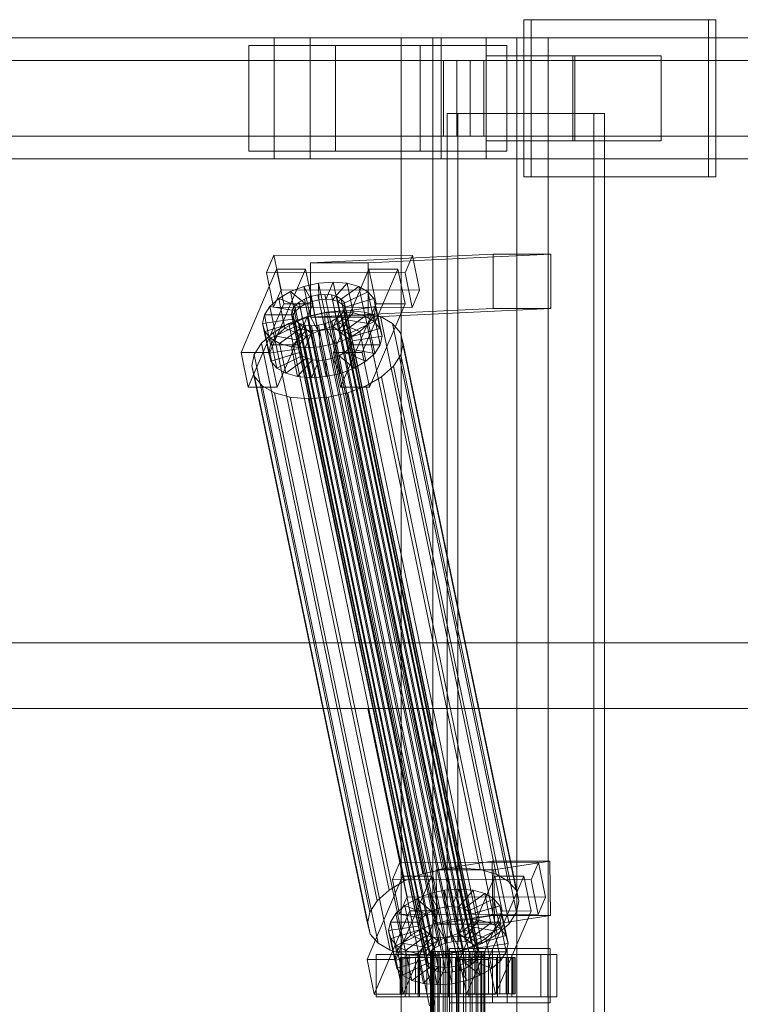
# Model space of a CAD drawing. Header units: millimetres. Extents: x -1970 to 61924, y -58230 to 6847.
# Tile 490 of 656: x 18110 to 18348, y -17870 to -17544. Entities that reach past the tile are written whole.
import ezdxf

# ---------------------------------------------------------------- set-up
doc = ezdxf.new("R2010")
doc.units = ezdxf.units.MM
doc.layers.add('superior_C02', color=7, linetype='Continuous', lineweight=0)

msp = doc.modelspace()

# ---------------------------------------------------------------- linework, layer by layer
at = {"layer": 'superior_C02'}
for p, q in [((18337.429, -17544), (18276.338, -17544)), ((18276.338, -17544), (18276.338, -17596)), ((18278.722, -17544), (18276.338, -17544)), ((18278.722, -17596), (18278.722, -17544)), ((18278.722, -17544), (18339.813, -17544)), ((18337.429, -17596), (18337.429, -17544)), ((18337.429, -17544), (18339.813, -17544)), ((18339.813, -17544), (18339.813, -17596)), ((18193.828, -17550), (17048.368, -17550)), ((17060.29, -17550), (18205.75, -17550)), ((18248.967, -17550), (17103.507, -17550)), ((17118.41, -17550), (18263.87, -17550)), ((18193.828, -17550), (18193.828, -17590)), ((18205.75, -17550), (18193.828, -17550)), ((19339.287, -17550), (18193.828, -17550)), ((18205.75, -17590), (18205.75, -17550)), ((18205.75, -17550), (19351.209, -17550)), ((18274.019, -17550), (18235.837, -17550)), ((18235.837, -17550), (18235.837, -18450)), ((18246.269, -17550), (18235.837, -17550)), ((18246.269, -18450), (18246.269, -17550)), ((18246.269, -17550), (18284.451, -17550)), ((18248.967, -17550), (18248.967, -17590)), ((18263.87, -17550), (18248.967, -17550)), ((19394.427, -17550), (18248.967, -17550)), ((18263.87, -17590), (18263.87, -17550)), ((18263.87, -17550), (19409.329, -17550)), ((18274.019, -18450), (18274.019, -17550)), ((18274.019, -17550), (18284.451, -17550)), ((18284.451, -17550), (18284.451, -18450)), ((18214.107, -17552.5), (18185.47, -17552.5)), ((18185.47, -17552.5), (18185.47, -17587.5)), ((18242.1, -17552.5), (18185.47, -17552.5)), ((18214.107, -17587.5), (18214.107, -17552.5)), ((18214.107, -17552.5), (18270.737, -17552.5)), ((18242.1, -17587.5), (18242.1, -17552.5)), ((18242.1, -17552.5), (18270.737, -17552.5)), ((18270.737, -17552.5), (18270.737, -17587.5)), ((18292.524, -17556), (18263.887, -17556)), ((18263.887, -17556), (18263.887, -17584)), ((18293.161, -17556), (18263.887, -17556)), ((18292.524, -17584), (18292.524, -17556)), ((18292.524, -17556), (18321.798, -17556)), ((18293.161, -17584), (18293.161, -17556)), ((18293.161, -17556), (18321.798, -17556)), ((18321.798, -17556), (18321.798, -17584)), ((18254.242, -17557.5), (17052.152, -17557.5)), ((17056.506, -17557.5), (18258.595, -17557.5)), ((18249.764, -17557.5), (18263.073, -17557.5)), ((18249.764, -17582.5), (18249.764, -17557.5)), ((19338.593, -17557.5), (18249.764, -17557.5)), ((18254.242, -17557.5), (18254.242, -17582.5)), ((18258.595, -17557.5), (18254.242, -17557.5)), ((18258.595, -17582.5), (18258.595, -17557.5)), ((18263.073, -17557.5), (18263.073, -17582.5)), ((18263.073, -17557.5), (19351.903, -17557.5)), ((18299.47, -17575), (18250.979, -17575)), ((18250.979, -17575), (18250.979, -18425)), ((18254.556, -17575), (18250.979, -17575)), ((18254.556, -18425), (18254.556, -17575)), ((18254.556, -17575), (18303.047, -17575)), ((18299.47, -18425), (18299.47, -17575)), ((18299.47, -17575), (18303.047, -17575)), ((18303.047, -17575), (18303.047, -18425)), ((17052.152, -17582.5), (18254.242, -17582.5)), ((17056.506, -17582.5), (18258.595, -17582.5)), ((18263.073, -17582.5), (18249.764, -17582.5)), ((18249.764, -17582.5), (19338.593, -17582.5)), ((18254.242, -17582.5), (18258.595, -17582.5)), ((18263.073, -17582.5), (19351.903, -17582.5)), ((18263.887, -17584), (18292.524, -17584)), ((18263.887, -17584), (18293.161, -17584)), ((18321.798, -17584), (18292.524, -17584)), ((18321.798, -17584), (18293.161, -17584)), ((17048.368, -17590), (18193.828, -17590)), ((17060.29, -17590), (18205.75, -17590)), ((17103.507, -17590), (18248.967, -17590)), ((17118.41, -17590), (18263.87, -17590)), ((18185.47, -17587.5), (18214.107, -17587.5)), ((18242.1, -17587.5), (18185.47, -17587.5)), ((18193.828, -17590), (18205.75, -17590)), ((18193.828, -17590), (19339.287, -17590)), ((18205.75, -17590), (19351.209, -17590)), ((18270.737, -17587.5), (18214.107, -17587.5)), ((18270.737, -17587.5), (18242.1, -17587.5)), ((18248.967, -17590), (18263.87, -17590)), ((18248.967, -17590), (19394.427, -17590)), ((18263.87, -17590), (19409.329, -17590)), ((18276.338, -17596), (18337.429, -17596)), ((18276.338, -17596), (18278.722, -17596)), ((18339.813, -17596), (18278.722, -17596)), ((18339.813, -17596), (18337.429, -17596)), ((18193.701, -17621.857), (18191.253, -17627.592)), ((18196.082, -17633.325), (18193.701, -17621.857)), ((18193.701, -17621.857), (18239.52, -17621.914)), ((18266.162, -17621.488), (18205.769, -17624.356)), ((18224.86, -17624.356), (18285.253, -17621.488)), ((18237.072, -17627.65), (18239.52, -17621.914)), ((18239.52, -17621.914), (18241.9, -17633.382)), ((18266.238, -17639.486), (18266.162, -17621.488)), ((18266.162, -17621.488), (18285.253, -17621.488)), ((18285.253, -17621.488), (18285.329, -17639.486)), ((18224.86, -17624.356), (18205.769, -17624.356)), ((18205.769, -17624.356), (18205.845, -17642.354)), ((18224.936, -17642.354), (18224.86, -17624.356)), ((18194.606, -17626.449), (18182.856, -17653.98)), ((18237.072, -17627.65), (18191.253, -17627.592)), ((18191.253, -17627.592), (18193.634, -17639.061)), ((18192.401, -17653.992), (18204.152, -17626.461)), ((18196.987, -17637.917), (18194.606, -17626.449)), ((18194.606, -17626.449), (18204.152, -17626.461)), ((18204.152, -17626.461), (18206.532, -17637.929)), ((18225.152, -17626.487), (18213.401, -17654.019)), ((18222.947, -17654.031), (18234.698, -17626.499)), ((18227.532, -17637.955), (18225.152, -17626.487)), ((18225.152, -17626.487), (18234.698, -17626.499)), ((18234.698, -17626.499), (18237.078, -17637.967)), ((18239.452, -17639.118), (18237.072, -17627.65)), ((18199.166, -17633.91), (18203.662, -17632.183)), ((18203.662, -17632.183), (18208.501, -17631.1)), ((18203.662, -17632.183), (18206.315, -17637.157)), ((18205.702, -17642.013), (18203.662, -17632.183)), ((18208.501, -17631.1), (18213.353, -17630.735)), ((18208.501, -17631.1), (18208.607, -17636.643)), ((18210.541, -17640.93), (18208.501, -17631.1)), ((18213.353, -17630.735), (18210.905, -17636.47)), ((18217.889, -17631.112), (18213.054, -17636.649)), ((18215.393, -17640.564), (18213.353, -17630.735)), ((18213.353, -17630.735), (18217.889, -17631.112)), ((18221.798, -17632.206), (18214.905, -17637.167)), ((18219.929, -17640.942), (18217.889, -17631.112)), ((18217.889, -17631.112), (18221.798, -17632.206)), ((18223.839, -17642.036), (18221.798, -17632.206)), ((18221.798, -17632.206), (18224.815, -17633.943)), ((18193.634, -17639.061), (18196.082, -17633.325)), ((18195.321, -17636.164), (18199.166, -17633.91)), ((18241.9, -17633.382), (18196.082, -17633.325)), ((18199.166, -17633.91), (18204.185, -17637.975)), ((18201.207, -17643.74), (18199.166, -17633.91)), ((18203.845, -17636.336), (18205.974, -17635.518)), ((18205.974, -17635.518), (18208.267, -17635.005)), ((18250.35, -17849.317), (18205.974, -17635.518)), ((18208.267, -17635.005), (18210.565, -17634.832)), ((18252.642, -17848.804), (18208.267, -17635.005)), ((18210.565, -17634.832), (18212.714, -17635.011)), ((18254.941, -17848.631), (18210.565, -17634.832)), ((18212.714, -17635.011), (18214.565, -17635.529)), ((18257.089, -17848.809), (18212.714, -17635.011)), ((18214.565, -17635.529), (18215.995, -17636.352)), ((18258.941, -17849.328), (18214.565, -17635.529)), ((18224.815, -17633.943), (18216.335, -17637.99)), ((18226.856, -17643.772), (18224.815, -17633.943)), ((18224.815, -17633.943), (18226.734, -17636.203)), ((18241.9, -17633.382), (18239.452, -17639.118)), ((18185.236, -17665.449), (18196.987, -17637.917)), ((18190.566, -17641.61), (18192.387, -17638.79)), ((18192.387, -17638.79), (18195.321, -17636.164)), ((18192.387, -17638.79), (18200.974, -17640.286)), ((18194.428, -17648.62), (18192.387, -17638.79)), ((18206.532, -17637.929), (18194.782, -17665.461)), ((18195.321, -17636.164), (18202.364, -17639.042)), ((18197.361, -17645.994), (18195.321, -17636.164)), ((18206.532, -17637.929), (18196.987, -17637.917)), ((18199.771, -17639.983), (18200.634, -17638.648)), ((18200.634, -17638.648), (18202.024, -17637.404)), ((18245.009, -17852.446), (18200.634, -17638.648)), ((18202.024, -17637.404), (18203.845, -17636.336)), ((18246.399, -17851.202), (18202.024, -17637.404)), ((18204.185, -17637.975), (18202.364, -17639.042)), ((18248.221, -17850.135), (18203.845, -17636.336)), ((18206.315, -17637.157), (18204.185, -17637.975)), ((18204.185, -17637.975), (18206.225, -17647.804)), ((18208.607, -17636.643), (18206.315, -17637.157)), ((18206.315, -17637.157), (18208.355, -17646.986)), ((18210.905, -17636.47), (18208.607, -17636.643)), ((18208.607, -17636.643), (18210.647, -17646.473)), ((18210.905, -17636.47), (18212.945, -17646.3)), ((18213.054, -17636.649), (18210.905, -17636.47)), ((18213.054, -17636.649), (18215.094, -17646.479)), ((18214.905, -17637.167), (18213.054, -17636.649)), ((18214.905, -17637.167), (18216.946, -17646.997)), ((18216.335, -17637.99), (18214.905, -17637.167)), ((18215.782, -17665.487), (18227.532, -17637.955)), ((18215.995, -17636.352), (18216.903, -17637.422)), ((18260.37, -17850.15), (18215.995, -17636.352)), ((18216.335, -17637.99), (18218.375, -17647.82)), ((18217.244, -17639.061), (18216.335, -17637.99)), ((18216.903, -17637.422), (18217.23, -17638.668)), ((18261.279, -17851.221), (18216.903, -17637.422)), ((18217.23, -17638.668), (18216.953, -17640.005)), ((18261.606, -17852.467), (18217.23, -17638.668)), ((18226.734, -17636.203), (18217.244, -17639.061)), ((18227.424, -17638.834), (18217.57, -17640.307)), ((18237.078, -17637.967), (18225.327, -17665.499)), ((18228.774, -17646.033), (18226.734, -17636.203)), ((18226.734, -17636.203), (18227.424, -17638.834)), ((18227.424, -17638.834), (18226.838, -17641.655)), ((18229.464, -17648.664), (18227.424, -17638.834)), ((18237.078, -17637.967), (18227.532, -17637.955)), ((18189.98, -17644.431), (18190.566, -17641.61)), ((18190.566, -17641.61), (18200.111, -17641.622)), ((18192.606, -17651.44), (18190.566, -17641.61)), ((18193.634, -17639.061), (18239.452, -17639.118)), ((18199.493, -17641.32), (18199.771, -17639.983)), ((18199.82, -17642.566), (18199.493, -17641.32)), ((18243.869, -17855.119), (18199.493, -17641.32)), ((18244.146, -17853.782), (18199.771, -17639.983)), ((18200.111, -17641.622), (18199.833, -17642.958)), ((18200.974, -17640.286), (18200.111, -17641.622)), ((18200.111, -17641.622), (18202.151, -17651.452)), ((18202.364, -17639.042), (18200.974, -17640.286)), ((18200.974, -17640.286), (18203.014, -17650.116)), ((18205.702, -17642.013), (18201.207, -17643.74)), ((18202.364, -17639.042), (18204.404, -17648.872)), ((18204.684, -17642.107), (18211.153, -17640.659)), ((18210.541, -17640.93), (18205.702, -17642.013)), ((18208.355, -17646.986), (18205.702, -17642.013)), ((18266.238, -17639.486), (18205.845, -17642.354)), ((18215.393, -17640.564), (18210.541, -17640.93)), ((18210.647, -17646.473), (18210.541, -17640.93)), ((18211.153, -17640.659), (18217.64, -17640.17)), ((18249.408, -17824.968), (18211.153, -17640.659)), ((18212.945, -17646.3), (18215.393, -17640.564)), ((18216.09, -17641.341), (18214.7, -17642.585)), ((18215.094, -17646.479), (18219.929, -17640.942)), ((18219.929, -17640.942), (18215.393, -17640.564)), ((18216.953, -17640.005), (18216.09, -17641.341)), ((18260.465, -17855.139), (18216.09, -17641.341)), ((18216.43, -17642.979), (18217.293, -17641.643)), ((18216.946, -17646.997), (18223.839, -17642.036)), ((18216.953, -17640.005), (18261.328, -17853.804)), ((18217.244, -17639.061), (18219.284, -17648.891)), ((18217.57, -17640.307), (18217.244, -17639.061)), ((18217.293, -17641.643), (18217.57, -17640.307)), ((18217.293, -17641.643), (18226.838, -17641.655)), ((18219.333, -17651.473), (18217.293, -17641.643)), ((18217.57, -17640.307), (18219.611, -17650.137)), ((18217.64, -17640.17), (18223.704, -17640.674)), ((18255.895, -17824.479), (18217.64, -17640.17)), ((18223.839, -17642.036), (18219.929, -17640.942)), ((18223.704, -17640.674), (18228.93, -17642.137)), ((18261.958, -17824.984), (18223.704, -17640.674)), ((18226.856, -17643.772), (18223.839, -17642.036)), ((18285.329, -17639.486), (18224.936, -17642.354)), ((18226.838, -17641.655), (18225.017, -17644.475)), ((18226.838, -17641.655), (18228.879, -17651.485)), ((18285.329, -17639.486), (18266.238, -17639.486)), ((18189.98, -17644.431), (18199.833, -17642.958)), ((18190.67, -17647.062), (18189.98, -17644.431)), ((18192.02, -17654.261), (18189.98, -17644.431)), ((18190.67, -17647.062), (18200.16, -17644.204)), ((18192.589, -17649.322), (18201.069, -17645.275)), ((18193.534, -17647.428), (18198.675, -17644.416)), ((18201.207, -17643.74), (18197.361, -17645.994)), ((18198.675, -17644.416), (18204.684, -17642.107)), ((18236.93, -17828.725), (18198.675, -17644.416)), ((18200.729, -17643.637), (18199.82, -17642.566)), ((18244.196, -17856.365), (18199.82, -17642.566)), ((18199.833, -17642.958), (18200.16, -17644.204)), ((18199.833, -17642.958), (18201.874, -17652.788)), ((18200.16, -17644.204), (18201.069, -17645.275)), ((18200.16, -17644.204), (18202.201, -17654.034)), ((18202.158, -17644.459), (18200.729, -17643.637)), ((18245.105, -17857.435), (18200.729, -17643.637)), ((18201.069, -17645.275), (18202.498, -17646.098)), ((18201.069, -17645.275), (18203.11, -17655.105)), ((18206.225, -17647.804), (18201.207, -17643.74)), ((18204.01, -17644.978), (18202.158, -17644.459)), ((18246.534, -17858.258), (18202.158, -17644.459)), ((18206.159, -17645.156), (18204.01, -17644.978)), ((18248.386, -17858.776), (18204.01, -17644.978)), ((18242.939, -17826.416), (18204.684, -17642.107)), ((18205.845, -17642.354), (18224.936, -17642.354)), ((18208.457, -17644.983), (18206.159, -17645.156)), ((18250.534, -17858.955), (18206.159, -17645.156)), ((18210.749, -17644.47), (18208.457, -17644.983)), ((18252.833, -17858.782), (18208.457, -17644.983)), ((18212.879, -17643.652), (18210.749, -17644.47)), ((18255.125, -17858.269), (18210.749, -17644.47)), ((18211.089, -17646.108), (18213.219, -17645.29)), ((18214.7, -17642.585), (18212.879, -17643.652)), ((18257.254, -17857.451), (18212.879, -17643.652)), ((18213.219, -17645.29), (18215.04, -17644.223)), ((18218.237, -17649.355), (18213.219, -17645.29)), ((18213.219, -17645.29), (18215.259, -17655.12)), ((18259.076, -17856.383), (18214.7, -17642.585)), ((18215.04, -17644.223), (18216.43, -17642.979)), ((18222.083, -17647.101), (18215.04, -17644.223)), ((18215.04, -17644.223), (18217.081, -17654.053)), ((18225.017, -17644.475), (18216.43, -17642.979)), ((18216.43, -17642.979), (18218.47, -17652.809)), ((18218.375, -17647.82), (18226.856, -17643.772)), ((18225.017, -17644.475), (18222.083, -17647.101)), ((18227.057, -17654.305), (18225.017, -17644.475)), ((18228.774, -17646.033), (18226.856, -17643.772)), ((18228.93, -17642.137), (18232.963, -17644.459)), ((18267.185, -17826.446), (18228.93, -17642.137)), ((18232.963, -17644.459), (18235.529, -17647.481)), ((18271.218, -17828.768), (18232.963, -17644.459)), ((18189.612, -17650.939), (18193.534, -17647.428)), ((18192.589, -17649.322), (18190.67, -17647.062)), ((18192.71, -17656.892), (18190.67, -17647.062)), ((18231.789, -17831.737), (18193.534, -17647.428)), ((18197.361, -17645.994), (18194.428, -17648.62)), ((18195.606, -17651.059), (18202.498, -17646.098)), ((18204.404, -17648.872), (18197.361, -17645.994)), ((18199.515, -17652.153), (18204.35, -17646.616)), ((18202.498, -17646.098), (18204.35, -17646.616)), ((18202.498, -17646.098), (18204.539, -17655.927)), ((18204.051, -17652.53), (18206.499, -17646.795)), ((18204.35, -17646.616), (18206.499, -17646.795)), ((18204.35, -17646.616), (18206.391, -17656.446)), ((18204.404, -17648.872), (18206.225, -17647.804)), ((18206.225, -17647.804), (18208.355, -17646.986)), ((18206.499, -17646.795), (18208.797, -17646.622)), ((18206.499, -17646.795), (18208.539, -17656.624)), ((18208.355, -17646.986), (18210.647, -17646.473)), ((18208.797, -17646.622), (18211.089, -17646.108)), ((18208.903, -17652.165), (18208.797, -17646.622)), ((18208.797, -17646.622), (18210.838, -17656.451)), ((18210.647, -17646.473), (18212.945, -17646.3)), ((18213.742, -17651.082), (18211.089, -17646.108)), ((18211.089, -17646.108), (18213.13, -17655.938)), ((18212.945, -17646.3), (18215.094, -17646.479)), ((18215.094, -17646.479), (18216.946, -17646.997)), ((18216.946, -17646.997), (18218.375, -17647.82)), ((18222.083, -17647.101), (18218.237, -17649.355)), ((18218.375, -17647.82), (18219.284, -17648.891)), ((18219.284, -17648.891), (18228.774, -17646.033)), ((18224.123, -17656.931), (18222.083, -17647.101)), ((18229.464, -17648.664), (18228.774, -17646.033)), ((18235.529, -17647.481), (18236.451, -17650.998)), ((18273.783, -17831.79), (18235.529, -17647.481)), ((18187.177, -17654.709), (18189.612, -17650.939)), ((18227.867, -17835.248), (18189.612, -17650.939)), ((18192.606, -17651.44), (18192.02, -17654.261)), ((18195.606, -17651.059), (18192.589, -17649.322)), ((18194.629, -17659.152), (18192.589, -17649.322)), ((18194.428, -17648.62), (18192.606, -17651.44)), ((18202.151, -17651.452), (18192.606, -17651.44)), ((18203.014, -17650.116), (18194.428, -17648.62)), ((18199.515, -17652.153), (18195.606, -17651.059)), ((18197.646, -17660.889), (18195.606, -17651.059)), ((18201.874, -17652.788), (18202.151, -17651.452)), ((18202.151, -17651.452), (18203.014, -17650.116)), ((18203.014, -17650.116), (18204.404, -17648.872)), ((18213.742, -17651.082), (18208.903, -17652.165)), ((18218.237, -17649.355), (18213.742, -17651.082)), ((18215.782, -17660.912), (18213.742, -17651.082)), ((18220.278, -17659.184), (18218.237, -17649.355)), ((18219.333, -17651.473), (18218.47, -17652.809)), ((18219.284, -17648.891), (18219.611, -17650.137)), ((18219.611, -17650.137), (18219.333, -17651.473)), ((18228.879, -17651.485), (18219.333, -17651.473)), ((18219.611, -17650.137), (18229.464, -17648.664)), ((18227.057, -17654.305), (18228.879, -17651.485)), ((18228.879, -17651.485), (18229.464, -17648.664)), ((18236.451, -17650.998), (18235.668, -17654.769)), ((18274.706, -17835.307), (18236.451, -17650.998)), ((18192.401, -17653.992), (18182.856, -17653.98)), ((18182.856, -17653.98), (18185.236, -17665.449)), ((18186.394, -17658.48), (18187.177, -17654.709)), ((18225.431, -17839.018), (18187.177, -17654.709)), ((18201.874, -17652.788), (18192.02, -17654.261)), ((18192.02, -17654.261), (18192.71, -17656.892)), ((18194.782, -17665.461), (18192.401, -17653.992)), ((18202.201, -17654.034), (18192.71, -17656.892)), ((18203.11, -17655.105), (18194.629, -17659.152)), ((18204.051, -17652.53), (18199.515, -17652.153)), ((18201.555, -17661.983), (18199.515, -17652.153)), ((18202.201, -17654.034), (18201.874, -17652.788)), ((18203.11, -17655.105), (18202.201, -17654.034)), ((18204.539, -17655.927), (18203.11, -17655.105)), ((18208.903, -17652.165), (18204.051, -17652.53)), ((18206.091, -17662.36), (18204.051, -17652.53)), ((18210.943, -17661.995), (18208.903, -17652.165)), ((18222.947, -17654.031), (18213.401, -17654.019)), ((18213.401, -17654.019), (18215.782, -17665.487)), ((18217.081, -17654.053), (18215.259, -17655.12)), ((18218.47, -17652.809), (18217.081, -17654.053)), ((18217.081, -17654.053), (18224.123, -17656.931)), ((18218.47, -17652.809), (18227.057, -17654.305)), ((18225.327, -17665.499), (18222.947, -17654.031)), ((18224.123, -17656.931), (18227.057, -17654.305)), ((18235.668, -17654.769), (18233.232, -17658.539)), ((18235.668, -17654.769), (18273.923, -17839.078)), ((18192.71, -17656.892), (18194.629, -17659.152)), ((18204.539, -17655.927), (18197.646, -17660.889)), ((18206.391, -17656.446), (18201.555, -17661.983)), ((18206.391, -17656.446), (18204.539, -17655.927)), ((18208.539, -17656.624), (18206.091, -17662.36)), ((18208.539, -17656.624), (18206.391, -17656.446)), ((18210.838, -17656.451), (18208.539, -17656.624)), ((18213.13, -17655.938), (18210.838, -17656.451)), ((18210.838, -17656.451), (18210.943, -17661.995)), ((18215.259, -17655.12), (18213.13, -17655.938)), ((18213.13, -17655.938), (18215.782, -17660.912)), ((18215.259, -17655.12), (18220.278, -17659.184)), ((18220.278, -17659.184), (18224.123, -17656.931)), ((18187.316, -17661.997), (18186.394, -17658.48)), ((18224.648, -17842.789), (18186.394, -17658.48)), ((18194.629, -17659.152), (18197.646, -17660.889)), ((18197.646, -17660.889), (18201.555, -17661.983)), ((18210.943, -17661.995), (18215.782, -17660.912)), ((18215.782, -17660.912), (18220.278, -17659.184)), ((18233.232, -17658.539), (18229.311, -17662.05)), ((18271.487, -17842.848), (18233.232, -17658.539)), ((18189.881, -17665.019), (18187.316, -17661.997)), ((18225.571, -17846.306), (18187.316, -17661.997)), ((18201.555, -17661.983), (18206.091, -17662.36)), ((18206.091, -17662.36), (18210.943, -17661.995)), ((18229.311, -17662.05), (18224.17, -17665.062)), ((18267.565, -17846.359), (18229.311, -17662.05)), ((18185.236, -17665.449), (18194.782, -17665.461)), ((18193.915, -17667.341), (18189.881, -17665.019)), ((18228.136, -17849.328), (18189.881, -17665.019)), ((18199.141, -17668.803), (18193.915, -17667.341)), ((18232.169, -17851.65), (18193.915, -17667.341)), ((18218.16, -17667.371), (18211.691, -17668.819)), ((18215.782, -17665.487), (18225.327, -17665.499)), ((18224.17, -17665.062), (18218.16, -17667.371)), ((18256.415, -17851.68), (18218.16, -17667.371)), ((18262.424, -17849.371), (18224.17, -17665.062)), ((18205.204, -17669.308), (18199.141, -17668.803)), ((18237.396, -17853.113), (18199.141, -17668.803)), ((18211.691, -17668.819), (18205.204, -17669.308)), ((18243.459, -17853.617), (18205.204, -17669.308)), ((18249.946, -17853.128), (18211.691, -17668.819)), ((15575.415, -17750), (24634.01, -17750)), ((24635.508, -17750), (15576.913, -17750)), ((17288.772, -17771.702), (18224.729, -17771.702)), ((18226.507, -17771.702), (17290.55, -17771.702)), ((18224.729, -17771.702), (18245.131, -17870)), ((18224.729, -17771.702), (18226.507, -17771.702)), ((18224.729, -17771.702), (19160.686, -17771.702)), ((18246.91, -17870), (18226.507, -17771.702)), ((19162.465, -17771.702), (18226.507, -17771.702)), ((18235.356, -17822.549), (18232.908, -17828.285)), ((18237.737, -17834.017), (18235.356, -17822.549)), ((18235.356, -17822.549), (18281.175, -17822.606)), ((18265.848, -17822.189), (18247.339, -17825.057)), ((18266.095, -17840.17), (18265.848, -17822.189)), ((18265.848, -17822.189), (18284.938, -17822.189)), ((18266.429, -17825.057), (18284.938, -17822.189)), ((18278.727, -17828.342), (18281.175, -17822.606)), ((18281.175, -17822.606), (18283.555, -17834.074)), ((18284.938, -17822.189), (18285.186, -17840.17)), ((18236.262, -17827.141), (18224.511, -17854.673)), ((18234.057, -17854.685), (18245.807, -17827.153)), ((18238.642, -17838.609), (18236.262, -17827.141)), ((18236.262, -17827.141), (18245.807, -17827.153)), ((18242.939, -17826.416), (18236.93, -17828.725)), ((18249.408, -17824.968), (18242.939, -17826.416)), ((18245.807, -17827.153), (18248.187, -17838.621)), ((18266.429, -17825.057), (18247.339, -17825.057)), ((18247.339, -17825.057), (18247.586, -17843.038)), ((18255.895, -17824.479), (18249.408, -17824.968)), ((18266.807, -17827.179), (18255.057, -17854.711)), ((18261.958, -17824.984), (18255.895, -17824.479)), ((18267.185, -17826.446), (18261.958, -17824.984)), ((18264.602, -17854.723), (18276.353, -17827.191)), ((18266.677, -17843.038), (18266.429, -17825.057)), ((18269.187, -17838.647), (18266.807, -17827.179)), ((18266.807, -17827.179), (18276.353, -17827.191)), ((18271.218, -17828.768), (18267.185, -17826.446)), ((18276.353, -17827.191), (18278.733, -17838.659)), ((18236.93, -17828.725), (18231.789, -17831.737)), ((18278.727, -17828.342), (18232.908, -17828.285)), ((18232.908, -17828.285), (18235.289, -17839.753)), ((18273.783, -17831.79), (18271.218, -17828.768)), ((18281.107, -17839.81), (18278.727, -17828.342)), ((18231.789, -17831.737), (18227.867, -17835.248)), ((18235.289, -17839.753), (18237.737, -17834.017)), ((18283.555, -17834.074), (18237.737, -17834.017)), ((18240.822, -17834.603), (18245.317, -17832.875)), ((18245.317, -17832.875), (18250.156, -17831.792)), ((18245.317, -17832.875), (18247.97, -17837.849)), ((18247.357, -17842.705), (18245.317, -17832.875)), ((18250.156, -17831.792), (18255.008, -17831.427)), ((18250.156, -17831.792), (18250.262, -17837.336)), ((18252.196, -17841.622), (18250.156, -17831.792)), ((18255.008, -17831.427), (18252.56, -17837.163)), ((18259.544, -17831.804), (18254.709, -17837.341)), ((18257.049, -17841.257), (18255.008, -17831.427)), ((18255.008, -17831.427), (18259.544, -17831.804)), ((18263.453, -17832.898), (18256.561, -17837.86)), ((18261.584, -17841.634), (18259.544, -17831.804)), ((18259.544, -17831.804), (18263.453, -17832.898)), ((18265.494, -17842.728), (18263.453, -17832.898)), ((18263.453, -17832.898), (18266.47, -17834.635)), ((18274.706, -17835.307), (18273.783, -17831.79)), ((18283.555, -17834.074), (18281.107, -17839.81)), ((18227.867, -17835.248), (18225.431, -17839.018)), ((18234.042, -17839.482), (18236.976, -17836.856)), ((18236.976, -17836.856), (18240.822, -17834.603)), ((18236.976, -17836.856), (18244.019, -17839.734)), ((18239.016, -17846.686), (18236.976, -17836.856)), ((18240.822, -17834.603), (18245.84, -17838.667)), ((18242.862, -17844.433), (18240.822, -17834.603)), ((18250.262, -17837.336), (18247.97, -17837.849)), ((18252.56, -17837.163), (18250.262, -17837.336)), ((18250.262, -17837.336), (18252.302, -17847.165)), ((18252.56, -17837.163), (18254.601, -17846.992)), ((18254.709, -17837.341), (18252.56, -17837.163)), ((18254.709, -17837.341), (18256.749, -17847.171)), ((18256.561, -17837.86), (18254.709, -17837.341)), ((18266.47, -17834.635), (18257.99, -17838.682)), ((18268.389, -17836.895), (18258.899, -17839.753)), ((18268.511, -17844.465), (18266.47, -17834.635)), ((18266.47, -17834.635), (18268.389, -17836.895)), ((18270.43, -17846.725), (18268.389, -17836.895)), ((18268.389, -17836.895), (18269.079, -17839.526)), ((18273.923, -17839.078), (18274.706, -17835.307)), ((18225.431, -17839.018), (18224.648, -17842.789)), ((18226.891, -17866.141), (18238.642, -17838.609)), ((18232.221, -17842.302), (18234.042, -17839.482)), ((18234.042, -17839.482), (18242.629, -17840.978)), ((18236.083, -17849.312), (18234.042, -17839.482)), ((18235.289, -17839.753), (18281.107, -17839.81)), ((18248.187, -17838.621), (18236.437, -17866.153)), ((18248.187, -17838.621), (18238.642, -17838.609)), ((18244.019, -17839.734), (18242.629, -17840.978)), ((18245.84, -17838.667), (18244.019, -17839.734)), ((18244.019, -17839.734), (18246.059, -17849.564)), ((18247.97, -17837.849), (18245.84, -17838.667)), ((18245.84, -17838.667), (18247.881, -17848.497)), ((18266.095, -17840.17), (18247.586, -17843.038)), ((18247.97, -17837.849), (18250.01, -17847.679)), ((18256.561, -17837.86), (18258.601, -17847.689)), ((18257.99, -17838.682), (18256.561, -17837.86)), ((18257.437, -17866.179), (18269.187, -17838.647)), ((18257.99, -17838.682), (18260.03, -17848.512)), ((18258.899, -17839.753), (18257.99, -17838.682)), ((18258.899, -17839.753), (18260.939, -17849.583)), ((18259.226, -17840.999), (18258.899, -17839.753)), ((18269.079, -17839.526), (18259.226, -17840.999)), ((18285.186, -17840.17), (18266.095, -17840.17)), ((18285.186, -17840.17), (18266.677, -17843.038)), ((18278.733, -17838.659), (18266.982, -17866.191)), ((18269.079, -17839.526), (18268.494, -17842.347)), ((18271.12, -17849.356), (18269.079, -17839.526)), ((18278.733, -17838.659), (18269.187, -17838.647)), ((18271.487, -17842.848), (18273.923, -17839.078)), ((18224.648, -17842.789), (18225.571, -17846.306)), ((18231.635, -17845.123), (18232.221, -17842.302)), ((18231.635, -17845.123), (18241.489, -17843.65)), ((18232.221, -17842.302), (18241.766, -17842.314)), ((18234.261, -17852.132), (18232.221, -17842.302)), ((18241.766, -17842.314), (18241.489, -17843.65)), ((18241.489, -17843.65), (18241.815, -17844.897)), ((18241.489, -17843.65), (18243.529, -17853.48)), ((18242.629, -17840.978), (18241.766, -17842.314)), ((18241.766, -17842.314), (18243.806, -17852.144)), ((18242.629, -17840.978), (18244.669, -17850.808)), ((18247.357, -17842.705), (18242.862, -17844.433)), ((18252.196, -17841.622), (18247.357, -17842.705)), ((18250.01, -17847.679), (18247.357, -17842.705)), ((18247.586, -17843.038), (18266.677, -17843.038)), ((18257.049, -17841.257), (18252.196, -17841.622)), ((18252.302, -17847.165), (18252.196, -17841.622)), ((18254.601, -17846.992), (18257.049, -17841.257)), ((18256.695, -17844.915), (18258.085, -17843.671)), ((18256.749, -17847.171), (18261.584, -17841.634)), ((18261.584, -17841.634), (18257.049, -17841.257)), ((18258.085, -17843.671), (18258.948, -17842.335)), ((18266.672, -17845.167), (18258.085, -17843.671)), ((18258.085, -17843.671), (18260.125, -17853.501)), ((18258.601, -17847.689), (18265.494, -17842.728)), ((18258.948, -17842.335), (18259.226, -17840.999)), ((18258.948, -17842.335), (18268.494, -17842.347)), ((18260.988, -17852.165), (18258.948, -17842.335)), ((18259.226, -17840.999), (18261.266, -17850.829)), ((18265.494, -17842.728), (18261.584, -17841.634)), ((18268.511, -17844.465), (18265.494, -17842.728)), ((18268.494, -17842.347), (18266.672, -17845.167)), ((18267.565, -17846.359), (18271.487, -17842.848)), ((18268.494, -17842.347), (18270.534, -17852.177)), ((18225.571, -17846.306), (18228.136, -17849.328)), ((18232.325, -17847.754), (18231.635, -17845.123)), ((18233.675, -17854.953), (18231.635, -17845.123)), ((18232.325, -17847.754), (18241.815, -17844.897)), ((18234.244, -17850.015), (18242.724, -17845.967)), ((18239.016, -17846.686), (18236.083, -17849.312)), ((18237.261, -17851.751), (18244.154, -17846.79)), ((18242.862, -17844.433), (18239.016, -17846.686)), ((18246.059, -17849.564), (18239.016, -17846.686)), ((18241.815, -17844.897), (18242.724, -17845.967)), ((18241.815, -17844.897), (18243.856, -17854.726)), ((18242.724, -17845.967), (18244.154, -17846.79)), ((18242.724, -17845.967), (18244.765, -17855.797)), ((18247.881, -17848.497), (18242.862, -17844.433)), ((18244.154, -17846.79), (18246.005, -17847.308)), ((18244.154, -17846.79), (18246.194, -17856.62)), ((18250.452, -17847.314), (18252.744, -17846.801)), ((18252.302, -17847.165), (18254.601, -17846.992)), ((18252.744, -17846.801), (18254.874, -17845.983)), ((18255.397, -17851.774), (18252.744, -17846.801)), ((18252.744, -17846.801), (18254.785, -17856.631)), ((18254.601, -17846.992), (18256.749, -17847.171)), ((18254.874, -17845.983), (18256.695, -17844.915)), ((18259.893, -17850.047), (18254.874, -17845.983)), ((18254.874, -17845.983), (18256.914, -17855.812)), ((18263.738, -17847.793), (18256.695, -17844.915)), ((18256.695, -17844.915), (18258.736, -17854.745)), ((18260.03, -17848.512), (18268.511, -17844.465)), ((18260.939, -17849.583), (18270.43, -17846.725)), ((18262.424, -17849.371), (18267.565, -17846.359)), ((18266.672, -17845.167), (18263.738, -17847.793)), ((18268.712, -17854.997), (18266.672, -17845.167)), ((18270.43, -17846.725), (18268.511, -17844.465)), ((18271.12, -17849.356), (18270.43, -17846.725)), ((18228.136, -17849.328), (18232.169, -17851.65)), ((18234.244, -17850.015), (18232.325, -17847.754)), ((18234.365, -17857.584), (18232.325, -17847.754)), ((18237.261, -17851.751), (18234.244, -17850.015)), ((18236.284, -17859.844), (18234.244, -17850.015)), ((18236.083, -17849.312), (18234.261, -17852.132)), ((18244.669, -17850.808), (18236.083, -17849.312)), ((18241.17, -17852.845), (18246.005, -17847.308)), ((18244.669, -17850.808), (18246.059, -17849.564)), ((18245.706, -17853.223), (18248.154, -17847.487)), ((18246.005, -17847.308), (18248.154, -17847.487)), ((18246.005, -17847.308), (18248.046, -17857.138)), ((18246.059, -17849.564), (18247.881, -17848.497)), ((18248.221, -17850.135), (18246.399, -17851.202)), ((18247.881, -17848.497), (18250.01, -17847.679)), ((18248.154, -17847.487), (18250.452, -17847.314)), ((18248.154, -17847.487), (18250.194, -17857.317)), ((18250.35, -17849.317), (18248.221, -17850.135)), ((18250.01, -17847.679), (18252.302, -17847.165)), ((18252.642, -17848.804), (18250.35, -17849.317)), ((18250.558, -17852.857), (18250.452, -17847.314)), ((18250.452, -17847.314), (18252.493, -17857.144)), ((18254.941, -17848.631), (18252.642, -17848.804)), ((18257.089, -17848.809), (18254.941, -17848.631)), ((18259.893, -17850.047), (18255.397, -17851.774)), ((18256.415, -17851.68), (18262.424, -17849.371)), ((18256.749, -17847.171), (18258.601, -17847.689)), ((18258.941, -17849.328), (18257.089, -17848.809)), ((18258.601, -17847.689), (18260.03, -17848.512)), ((18260.37, -17850.15), (18258.941, -17849.328)), ((18263.738, -17847.793), (18259.893, -17850.047)), ((18261.933, -17859.877), (18259.893, -17850.047)), ((18260.03, -17848.512), (18260.939, -17849.583)), ((18261.279, -17851.221), (18260.37, -17850.15)), ((18260.939, -17849.583), (18261.266, -17850.829)), ((18261.266, -17850.829), (18271.12, -17849.356)), ((18265.778, -17857.623), (18263.738, -17847.793)), ((18270.534, -17852.177), (18271.12, -17849.356)), ((18237.125, -17853), (18227.58, -17853)), ((18227.58, -17853), (18227.58, -17867)), ((18241.886, -17853), (18227.58, -17853)), ((18232.169, -17851.65), (18237.396, -17853.113)), ((18234.261, -17852.132), (18233.675, -17854.953)), ((18243.529, -17853.48), (18233.675, -17854.953)), ((18243.806, -17852.144), (18234.261, -17852.132)), ((18237.125, -17867), (18237.125, -17853)), ((18237.125, -17853), (18251.432, -17853)), ((18241.17, -17852.845), (18237.261, -17851.751)), ((18239.301, -17861.581), (18237.261, -17851.751)), ((18237.396, -17853.113), (18243.459, -17853.617)), ((18284.245, -17853), (18238.426, -17853)), ((18238.426, -17853), (18238.426, -17867)), ((18241.407, -17853), (18238.426, -17853)), ((18245.706, -17853.223), (18241.17, -17852.845)), ((18243.21, -17862.675), (18241.17, -17852.845)), ((18241.407, -17867), (18241.407, -17853)), ((18241.407, -17853), (18287.225, -17853)), ((18241.886, -17867), (18241.886, -17853)), ((18241.886, -17853), (18251.432, -17853)), ((18243.459, -17853.617), (18249.946, -17853.128)), ((18243.529, -17853.48), (18243.806, -17852.144)), ((18243.856, -17854.726), (18243.529, -17853.48)), ((18243.806, -17852.144), (18244.669, -17850.808)), ((18245.009, -17852.446), (18244.146, -17853.782)), ((18246.399, -17851.202), (18245.009, -17852.446)), ((18245.699, -17852), (18245.488, -17852)), ((18245.488, -17852), (18245.889, -17852)), ((18245.488, -18148), (18245.488, -17852)), ((18246.509, -17852), (18245.699, -17852)), ((18245.699, -18148), (18245.699, -17852)), ((18250.558, -17852.857), (18245.706, -17853.223)), ((18247.746, -17863.052), (18245.706, -17853.223)), ((18245.889, -17852), (18246.876, -17852)), ((18245.889, -18148), (18245.889, -17852)), ((18247.862, -17852), (18246.509, -17852)), ((18246.509, -18148), (18246.509, -17852)), ((18246.876, -17852), (18248.382, -17852)), ((18246.876, -18148), (18246.876, -17852)), ((18249.666, -17852), (18247.862, -17852)), ((18247.862, -18148), (18247.862, -17852)), ((18248.382, -17852), (18250.303, -17852)), ((18248.382, -18148), (18248.382, -17852)), ((18251.798, -17852), (18249.666, -17852)), ((18249.666, -18148), (18249.666, -17852)), ((18249.946, -17853.128), (18256.415, -17851.68)), ((18250.303, -17852), (18252.508, -17852)), ((18250.303, -18148), (18250.303, -17852)), ((18255.397, -17851.774), (18250.558, -17852.857)), ((18252.599, -17862.687), (18250.558, -17852.857)), ((18251.432, -17853), (18251.432, -17867)), ((18270.881, -17851), (18251.79, -17851)), ((18251.79, -17851), (18251.79, -17869)), ((18265.977, -17851), (18251.79, -17851)), ((18254.113, -17852), (18251.798, -17852)), ((18251.798, -18148), (18251.798, -17852)), ((18252.508, -17852), (18254.848, -17852)), ((18252.508, -18148), (18252.508, -17852)), ((18256.453, -17852), (18254.113, -17852)), ((18254.113, -18148), (18254.113, -17852)), ((18254.848, -17852), (18257.163, -17852)), ((18254.848, -18148), (18254.848, -17852)), ((18257.437, -17861.604), (18255.397, -17851.774)), ((18258.658, -17852), (18256.453, -17852)), ((18256.453, -18148), (18256.453, -17852)), ((18257.163, -17852), (18259.295, -17852)), ((18257.163, -18148), (18257.163, -17852)), ((18267.671, -17853), (18258.125, -17853)), ((18258.125, -17853), (18258.125, -17867)), ((18272.432, -17853), (18258.125, -17853)), ((18260.579, -17852), (18258.658, -17852)), ((18258.658, -18148), (18258.658, -17852)), ((18260.125, -17853.501), (18258.736, -17854.745)), ((18259.295, -17852), (18261.099, -17852)), ((18259.295, -18148), (18259.295, -17852)), ((18260.988, -17852.165), (18260.125, -17853.501)), ((18260.125, -17853.501), (18268.712, -17854.997)), ((18262.084, -17852), (18260.579, -17852)), ((18260.579, -18148), (18260.579, -17852)), ((18261.266, -17850.829), (18260.988, -17852.165)), ((18270.534, -17852.177), (18260.988, -17852.165)), ((18261.099, -17852), (18262.452, -17852)), ((18261.099, -18148), (18261.099, -17852)), ((18261.606, -17852.467), (18261.279, -17851.221)), ((18261.328, -17853.804), (18261.606, -17852.467)), ((18263.071, -17852), (18262.084, -17852)), ((18262.084, -18148), (18262.084, -17852)), ((18262.452, -17852), (18263.262, -17852)), ((18262.452, -18148), (18262.452, -17852)), ((18263.473, -17852), (18263.071, -17852)), ((18263.071, -17852), (18263.071, -18148)), ((18263.262, -17852), (18263.473, -17852)), ((18263.262, -18148), (18263.262, -17852)), ((18263.473, -18148), (18263.473, -17852)), ((18265.977, -17869), (18265.977, -17851)), ((18265.977, -17851), (18285.068, -17851)), ((18267.671, -17867), (18267.671, -17853)), ((18267.671, -17853), (18281.977, -17853)), ((18268.712, -17854.997), (18270.534, -17852.177)), ((18270.881, -17869), (18270.881, -17851)), ((18270.881, -17851), (18285.068, -17851)), ((18272.432, -17867), (18272.432, -17853)), ((18272.432, -17853), (18281.977, -17853)), ((18281.977, -17853), (18281.977, -17867)), ((18284.245, -17867), (18284.245, -17853)), ((18284.245, -17853), (18287.225, -17853)), ((18285.068, -17851), (18285.068, -17869)), ((18287.225, -17853), (18287.225, -17867)), ((18234.057, -17854.685), (18224.511, -17854.673)), ((18224.511, -17854.673), (18226.891, -17866.141)), ((18233.675, -17854.953), (18234.365, -17857.584)), ((18236.437, -17866.153), (18234.057, -17854.685)), ((18243.856, -17854.726), (18234.365, -17857.584)), ((18235.942, -17854), (18235.496, -17854)), ((18235.496, -17854), (18245.488, -17854)), ((18235.496, -17866), (18235.496, -17854)), ((18235.496, -17854), (18236.344, -17854)), ((18237.652, -17854), (18235.942, -17854)), ((18235.942, -17854), (18245.699, -17854)), ((18235.942, -17866), (18235.942, -17854)), ((18244.765, -17855.797), (18236.284, -17859.844)), ((18236.344, -17854), (18245.889, -17854)), ((18236.344, -17866), (18236.344, -17854)), ((18236.344, -17854), (18238.428, -17854)), ((18240.508, -17854), (18237.652, -17854)), ((18237.652, -17854), (18246.509, -17854)), ((18237.652, -17866), (18237.652, -17854)), ((18238.428, -17854), (18246.876, -17854)), ((18238.428, -17866), (18238.428, -17854)), ((18238.428, -17854), (18241.605, -17854)), ((18246.194, -17856.62), (18239.301, -17861.581)), ((18244.316, -17854), (18240.508, -17854)), ((18240.508, -17854), (18247.862, -17854)), ((18240.508, -17866), (18240.508, -17854)), ((18241.605, -17854), (18248.382, -17854)), ((18241.605, -17866), (18241.605, -17854)), ((18241.605, -17854), (18245.66, -17854)), ((18244.765, -17855.797), (18243.856, -17854.726)), ((18244.146, -17853.782), (18243.869, -17855.119)), ((18243.869, -17855.119), (18244.196, -17856.365)), ((18244.196, -17856.365), (18245.105, -17857.435)), ((18248.817, -17854), (18244.316, -17854)), ((18244.316, -17854), (18249.666, -17854)), ((18244.316, -17866), (18244.316, -17854)), ((18246.194, -17856.62), (18244.765, -17855.797)), ((18245.488, -17854), (18245.699, -17854)), ((18245.488, -17854), (18245.488, -17866)), ((18245.889, -17854), (18245.488, -17854)), ((18245.66, -17854), (18250.303, -17854)), ((18245.66, -17866), (18245.66, -17854)), ((18245.66, -17854), (18250.316, -17854)), ((18245.699, -17854), (18246.509, -17854)), ((18245.699, -17854), (18245.699, -17866)), ((18245.889, -17854), (18245.889, -17866)), ((18246.876, -17854), (18245.889, -17854)), ((18248.046, -17857.138), (18246.194, -17856.62)), ((18246.509, -17854), (18247.862, -17854)), ((18246.509, -17854), (18246.509, -17866)), ((18246.876, -17854), (18246.876, -17866)), ((18248.382, -17854), (18246.876, -17854)), ((18247.862, -17854), (18249.666, -17854)), ((18247.862, -17854), (18247.862, -17866)), ((18248.382, -17854), (18248.382, -17866)), ((18250.303, -17854), (18248.382, -17854)), ((18253.704, -17854), (18248.817, -17854)), ((18248.817, -17854), (18251.798, -17854)), ((18248.817, -17866), (18248.817, -17854)), ((18249.666, -17854), (18251.798, -17854)), ((18249.666, -17854), (18249.666, -17866)), ((18250.303, -17854), (18250.303, -17866)), ((18252.508, -17854), (18250.303, -17854)), ((18250.316, -17854), (18252.508, -17854)), ((18250.316, -17866), (18250.316, -17854)), ((18250.316, -17854), (18255.256, -17854)), ((18251.798, -17854), (18254.113, -17854)), ((18251.798, -17854), (18251.798, -17866)), ((18254.785, -17856.631), (18252.493, -17857.144)), ((18252.508, -17854), (18252.508, -17866)), ((18254.848, -17854), (18252.508, -17854)), ((18258.644, -17854), (18253.704, -17854)), ((18253.704, -17854), (18254.113, -17854)), ((18253.704, -17866), (18253.704, -17854)), ((18254.113, -17854), (18256.453, -17854)), ((18254.113, -17854), (18254.113, -17866)), ((18256.914, -17855.812), (18254.785, -17856.631)), ((18254.785, -17856.631), (18257.437, -17861.604)), ((18255.256, -17854), (18254.848, -17854)), ((18254.848, -17854), (18254.848, -17866)), ((18257.163, -17854), (18254.848, -17854)), ((18264.602, -17854.723), (18255.057, -17854.711)), ((18255.057, -17854.711), (18257.437, -17866.179)), ((18255.256, -17866), (18255.256, -17854)), ((18255.256, -17854), (18260.143, -17854)), ((18258.644, -17854), (18256.453, -17854)), ((18256.453, -17854), (18258.658, -17854)), ((18256.453, -17854), (18256.453, -17866)), ((18258.736, -17854.745), (18256.914, -17855.812)), ((18256.914, -17855.812), (18261.933, -17859.877)), ((18260.143, -17854), (18257.163, -17854)), ((18257.163, -17854), (18257.163, -17866)), ((18259.295, -17854), (18257.163, -17854)), ((18257.254, -17857.451), (18259.076, -17856.383)), ((18263.301, -17854), (18258.644, -17854)), ((18258.644, -17866), (18258.644, -17854)), ((18263.301, -17854), (18258.658, -17854)), ((18258.658, -17854), (18260.579, -17854)), ((18258.658, -17854), (18258.658, -17866)), ((18258.736, -17854.745), (18265.778, -17857.623)), ((18259.076, -17856.383), (18260.465, -17855.139)), ((18264.645, -17854), (18259.295, -17854)), ((18259.295, -17854), (18259.295, -17866)), ((18261.099, -17854), (18259.295, -17854)), ((18260.143, -17866), (18260.143, -17854)), ((18260.143, -17854), (18264.645, -17854)), ((18260.465, -17855.139), (18261.328, -17853.804)), ((18267.356, -17854), (18260.579, -17854)), ((18260.579, -17854), (18262.084, -17854)), ((18260.579, -17854), (18260.579, -17866)), ((18268.453, -17854), (18261.099, -17854)), ((18261.099, -17854), (18261.099, -17866)), ((18262.452, -17854), (18261.099, -17854)), ((18270.533, -17854), (18262.084, -17854)), ((18262.084, -17854), (18263.071, -17854)), ((18262.084, -17854), (18262.084, -17866)), ((18271.309, -17854), (18262.452, -17854)), ((18262.452, -17854), (18262.452, -17866)), ((18263.262, -17854), (18262.452, -17854)), ((18263.071, -17854), (18272.617, -17854)), ((18263.071, -17866), (18263.071, -17854)), ((18263.071, -17854), (18263.473, -17854)), ((18273.019, -17854), (18263.262, -17854)), ((18263.262, -17854), (18263.262, -17866)), ((18263.473, -17854), (18263.262, -17854)), ((18267.356, -17854), (18263.301, -17854)), ((18263.301, -17866), (18263.301, -17854)), ((18273.465, -17854), (18263.473, -17854)), ((18263.473, -17854), (18263.473, -17866)), ((18266.982, -17866.191), (18264.602, -17854.723)), ((18264.645, -17866), (18264.645, -17854)), ((18264.645, -17854), (18268.453, -17854)), ((18265.778, -17857.623), (18268.712, -17854.997)), ((18270.533, -17854), (18267.356, -17854)), ((18267.356, -17866), (18267.356, -17854)), ((18268.453, -17866), (18268.453, -17854)), ((18268.453, -17854), (18271.309, -17854)), ((18272.617, -17854), (18270.533, -17854)), ((18270.533, -17866), (18270.533, -17854)), ((18271.309, -17866), (18271.309, -17854)), ((18271.309, -17854), (18273.019, -17854)), ((18272.617, -17854), (18272.617, -17866)), ((18273.465, -17854), (18272.617, -17854)), ((18273.019, -17866), (18273.019, -17854)), ((18273.019, -17854), (18273.465, -17854)), ((18273.465, -17866), (18273.465, -17854)), ((18234.365, -17857.584), (18236.284, -17859.844)), ((18236.284, -17859.844), (18239.301, -17861.581)), ((18248.046, -17857.138), (18243.21, -17862.675)), ((18245.105, -17857.435), (18246.534, -17858.258)), ((18246.534, -17858.258), (18248.386, -17858.776)), ((18250.194, -17857.317), (18247.746, -17863.052)), ((18250.194, -17857.317), (18248.046, -17857.138)), ((18248.386, -17858.776), (18250.534, -17858.955)), ((18252.493, -17857.144), (18250.194, -17857.317)), ((18250.534, -17858.955), (18252.833, -17858.782)), ((18252.493, -17857.144), (18252.599, -17862.687)), ((18252.833, -17858.782), (18255.125, -17858.269)), ((18255.125, -17858.269), (18257.254, -17857.451)), ((18257.437, -17861.604), (18261.933, -17859.877)), ((18261.933, -17859.877), (18265.778, -17857.623)), ((18239.301, -17861.581), (18243.21, -17862.675)), ((18243.21, -17862.675), (18247.746, -17863.052)), ((18247.746, -17863.052), (18252.599, -17862.687)), ((18252.599, -17862.687), (18257.437, -17861.604)), ((18226.891, -17866.141), (18236.437, -17866.153)), ((18245.488, -17866), (18235.496, -17866)), ((18235.496, -17866), (18235.942, -17866)), ((18236.344, -17866), (18235.496, -17866)), ((18245.699, -17866), (18235.942, -17866)), ((18235.942, -17866), (18237.652, -17866)), ((18245.889, -17866), (18236.344, -17866)), ((18238.428, -17866), (18236.344, -17866)), ((18246.509, -17866), (18237.652, -17866)), ((18237.652, -17866), (18240.508, -17866)), ((18246.876, -17866), (18238.428, -17866)), ((18241.605, -17866), (18238.428, -17866)), ((18247.862, -17866), (18240.508, -17866)), ((18240.508, -17866), (18244.316, -17866)), ((18248.382, -17866), (18241.605, -17866)), ((18245.66, -17866), (18241.605, -17866)), ((18249.666, -17866), (18244.316, -17866)), ((18244.316, -17866), (18248.817, -17866)), ((18245.699, -17866), (18245.488, -17866)), ((18245.488, -17866), (18245.889, -17866)), ((18250.303, -17866), (18245.66, -17866)), ((18250.316, -17866), (18245.66, -17866)), ((18246.509, -17866), (18245.699, -17866)), ((18245.889, -17866), (18246.876, -17866)), ((18247.862, -17866), (18246.509, -17866)), ((18246.876, -17866), (18248.382, -17866)), ((18249.666, -17866), (18247.862, -17866)), ((18248.382, -17866), (18250.303, -17866)), ((18251.798, -17866), (18248.817, -17866)), ((18248.817, -17866), (18253.704, -17866)), ((18251.798, -17866), (18249.666, -17866)), ((18250.303, -17866), (18252.508, -17866)), ((18252.508, -17866), (18250.316, -17866)), ((18255.256, -17866), (18250.316, -17866)), ((18254.113, -17866), (18251.798, -17866)), ((18252.508, -17866), (18254.848, -17866)), ((18254.113, -17866), (18253.704, -17866)), ((18253.704, -17866), (18258.644, -17866)), ((18256.453, -17866), (18254.113, -17866)), ((18254.848, -17866), (18255.256, -17866)), ((18254.848, -17866), (18257.163, -17866)), ((18260.143, -17866), (18255.256, -17866)), ((18258.658, -17866), (18256.453, -17866)), ((18256.453, -17866), (18258.644, -17866)), ((18257.163, -17866), (18260.143, -17866)), ((18257.163, -17866), (18259.295, -17866)), ((18257.437, -17866.179), (18266.982, -17866.191)), ((18258.644, -17866), (18263.301, -17866)), ((18260.579, -17866), (18258.658, -17866)), ((18258.658, -17866), (18263.301, -17866)), ((18259.295, -17866), (18264.645, -17866)), ((18259.295, -17866), (18261.099, -17866)), ((18264.645, -17866), (18260.143, -17866)), ((18262.084, -17866), (18260.579, -17866)), ((18260.579, -17866), (18267.356, -17866)), ((18261.099, -17866), (18268.453, -17866)), ((18261.099, -17866), (18262.452, -17866)), ((18263.071, -17866), (18262.084, -17866)), ((18262.084, -17866), (18270.533, -17866)), ((18262.452, -17866), (18271.309, -17866)), ((18262.452, -17866), (18263.262, -17866)), ((18272.617, -17866), (18263.071, -17866)), ((18263.473, -17866), (18263.071, -17866)), ((18263.262, -17866), (18273.019, -17866)), ((18263.262, -17866), (18263.473, -17866)), ((18263.301, -17866), (18267.356, -17866)), ((18263.473, -17866), (18273.465, -17866)), ((18268.453, -17866), (18264.645, -17866)), ((18267.356, -17866), (18270.533, -17866)), ((18271.309, -17866), (18268.453, -17866)), ((18270.533, -17866), (18272.617, -17866)), ((18273.019, -17866), (18271.309, -17866)), ((18272.617, -17866), (18273.465, -17866)), ((18273.465, -17866), (18273.019, -17866)), ((18227.58, -17867), (18237.125, -17867)), ((18227.58, -17867), (18241.886, -17867)), ((18251.432, -17867), (18237.125, -17867)), ((18238.426, -17867), (18284.245, -17867)), ((18238.426, -17867), (18241.407, -17867)), ((18287.225, -17867), (18241.407, -17867)), ((18251.432, -17867), (18241.886, -17867)), ((18251.79, -17869), (18270.881, -17869)), ((18265.977, -17869), (18251.79, -17869)), ((18258.125, -17867), (18267.671, -17867)), ((18258.125, -17867), (18272.432, -17867)), ((18285.068, -17869), (18265.977, -17869)), ((18281.977, -17867), (18267.671, -17867)), ((18285.068, -17869), (18270.881, -17869)), ((18281.977, -17867), (18272.432, -17867)), ((18287.225, -17867), (18284.245, -17867))]:
    msp.add_line(p, q, dxfattribs=at)

doc.saveas('drawing.dxf')
